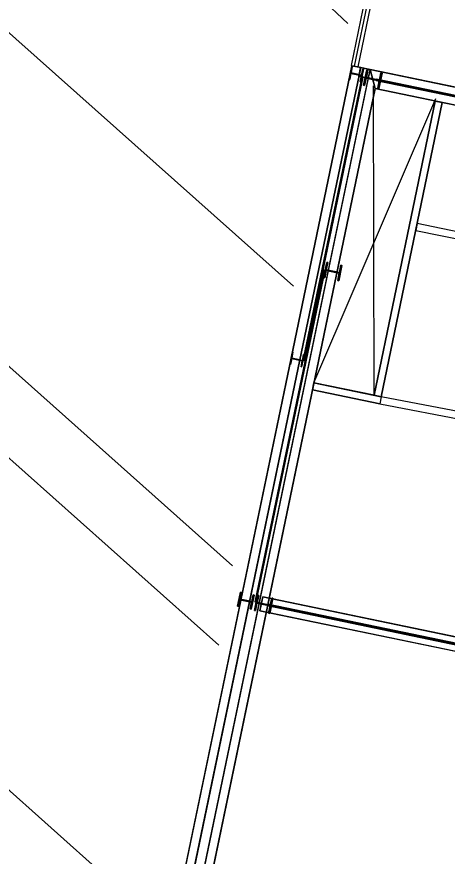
# Model space of a CAD drawing. Extents: x 81065 to 81486, y 452384 to 452681.
# Drawn here: x 81105.45 to 81111.52, y 452550.49 to 452562.34 of the extents above; entities that cross this region are included whole.
import ezdxf

# ---------------------------------------------------------------- set-up
doc = ezdxf.new("R2010")
doc.units = 0
doc.layers.add('B-BH-VH-KANTOPSLUITING-GV', color=7, linetype='Continuous')

msp = doc.modelspace()

# ---------------------------------------------------------------- linework, layer by layer
at = {"layer": 'B-BH-VH-KANTOPSLUITING-GV'}
for p, q in [((81110.12, 452562.249), (81102.152, 452569.768)), ((81111.106, 452566.19), (81110.165, 452561.656)), ((81110.214, 452561.646), (81111.155, 452566.18)), ((81110.263, 452561.636), (81111.204, 452566.17)), ((81109.35, 452558.541), (81101.31, 452565.71)), ((81108.493, 452554.592), (81100.453, 452561.76)), ((81110.177, 452561.653), (81109.32, 452557.525)), ((81109.442, 452557.499), (81110.3, 452561.628)), ((81110.173, 452561.639), (81110.136, 452561.463)), ((81110.146, 452561.461), (81110.163, 452561.546)), ((81110.163, 452561.546), (81110.312, 452561.515)), ((81110.165, 452561.656), (81110.263, 452561.636)), ((81110.165, 452561.552), (81110.182, 452561.637)), ((81110.313, 452561.521), (81110.165, 452561.552)), ((81110.182, 452561.637), (81110.173, 452561.639)), ((81110.3, 452561.628), (81110.177, 452561.653)), ((81110.297, 452561.628), (81110.272, 452561.505)), ((81110.432, 452561.6), (81110.297, 452561.628)), ((81110.304, 452561.428), (81110.34, 452561.604)), ((81110.331, 452561.606), (81110.313, 452561.521)), ((81110.34, 452561.604), (81110.331, 452561.606)), ((81110.385, 452561.594), (81110.341, 452561.379)), ((81110.38, 452561.488), (81110.401, 452561.591)), ((81110.401, 452561.591), (81110.385, 452561.594)), ((81115.654, 452560.515), (81110.432, 452561.6)), ((81110.556, 452561.334), (81110.601, 452561.549)), ((81110.585, 452561.553), (81110.564, 452561.45)), ((81110.601, 452561.549), (81110.585, 452561.553)), ((81110.406, 452561.477), (81106.51, 452542.715)), ((81110.317, 452561.497), (81109.486, 452557.493)), ((81109.496, 452557.491), (81110.327, 452561.495)), ((81110.327, 452561.495), (81109.496, 452557.491)), ((81109.506, 452557.489), (81110.337, 452561.493)), ((81110.136, 452561.463), (81110.146, 452561.461)), ((81110.272, 452561.505), (81110.406, 452561.477)), ((81110.312, 452561.515), (81110.294, 452561.43)), ((81110.294, 452561.43), (81110.304, 452561.428)), ((81110.327, 452561.495), (81110.317, 452561.497)), ((81110.337, 452561.493), (81110.327, 452561.495)), ((81110.356, 452561.376), (81110.378, 452561.479)), ((81110.378, 452561.479), (81110.562, 452561.44)), ((81110.564, 452561.45), (81110.38, 452561.488)), ((81110.523, 452561.453), (81110.52, 452561.444)), ((81110.52, 452561.444), (81115.417, 452560.427)), ((81110.525, 452561.463), (81110.523, 452561.453)), ((81115.419, 452560.436), (81110.523, 452561.453)), ((81110.523, 452561.453), (81115.419, 452560.436)), ((81115.421, 452560.446), (81110.525, 452561.463)), ((81110.562, 452561.44), (81110.54, 452561.337)), ((81106.632, 452542.69), (81110.503, 452561.33)), ((81110.341, 452561.379), (81110.356, 452561.376)), ((81110.49, 452556.999), (81110.479, 452561.372)), ((81110.503, 452561.33), (81115.603, 452560.271)), ((81110.54, 452561.337), (81110.556, 452561.334)), ((81109.641, 452557.175), (81111.36, 452561.189)), ((81111.353, 452561.153), (81110.49, 452556.999)), ((81110.588, 452556.978), (81111.451, 452561.133)), ((81111.451, 452561.133), (81111.353, 452561.153)), ((81108.297, 452553.472), (81100.257, 452560.64)), ((81111.096, 452559.426), (81111.076, 452559.328)), ((81115.45, 452558.522), (81111.096, 452559.426)), ((81111.076, 452559.328), (81115.429, 452558.424)), ((81109.821, 452558.877), (81109.776, 452558.662)), ((81109.815, 452558.771), (81109.837, 452558.874)), ((81109.837, 452558.874), (81109.821, 452558.877)), ((81109.992, 452558.617), (81110.036, 452558.833)), ((81110.021, 452558.836), (81109.999, 452558.733)), ((81110.036, 452558.833), (81110.021, 452558.836)), ((81109.778, 452558.765), (81108.805, 452554.081)), ((81109.788, 452558.763), (81108.815, 452554.079)), ((81108.815, 452554.079), (81109.788, 452558.763)), ((81108.825, 452554.077), (81109.797, 452558.761)), ((81109.788, 452558.763), (81109.778, 452558.765)), ((81109.797, 452558.761), (81109.788, 452558.763)), ((81109.792, 452558.659), (81109.813, 452558.762)), ((81109.813, 452558.762), (81109.997, 452558.724)), ((81109.999, 452558.733), (81109.815, 452558.771)), ((81109.997, 452558.724), (81109.976, 452558.621)), ((81109.776, 452558.662), (81109.792, 452558.659)), ((81109.976, 452558.621), (81109.992, 452558.617)), ((81109.32, 452557.525), (81105.654, 452539.872)), ((81109.336, 452557.61), (81109.3, 452557.434)), ((81109.309, 452557.432), (81109.327, 452557.517)), ((81109.327, 452557.517), (81109.475, 452557.486)), ((81109.328, 452557.523), (81109.345, 452557.608)), ((81109.477, 452557.492), (81109.328, 452557.523)), ((81109.345, 452557.608), (81109.336, 452557.61)), ((81109.467, 452557.399), (81109.504, 452557.575)), ((81109.494, 452557.577), (81109.477, 452557.492)), ((81109.504, 452557.575), (81109.494, 452557.577)), ((81105.776, 452539.846), (81109.442, 452557.499)), ((81109.3, 452557.434), (81109.309, 452557.432)), ((81109.475, 452557.486), (81109.458, 452557.401)), ((81109.458, 452557.401), (81109.467, 452557.399)), ((81109.486, 452557.493), (81109.496, 452557.491)), ((81109.496, 452557.491), (81109.506, 452557.489)), ((81109.641, 452557.175), (81109.62, 452557.077)), ((81110.49, 452556.999), (81109.641, 452557.175)), ((81109.62, 452557.077), (81110.568, 452556.88)), ((81114.954, 452556.136), (81110.588, 452556.978)), ((81110.568, 452556.88), (81114.935, 452556.038)), ((81107.475, 452549.515), (81099.435, 452556.683)), ((81108.602, 452554.218), (81108.561, 452554.022)), ((81108.598, 452554.121), (81108.618, 452554.215)), ((81108.618, 452554.215), (81108.602, 452554.218)), ((81108.577, 452554.019), (81108.596, 452554.112)), ((81108.596, 452554.112), (81108.761, 452554.078)), ((81108.763, 452554.087), (81108.598, 452554.121)), ((81108.761, 452554.078), (81108.742, 452553.985)), ((81108.757, 452553.981), (81108.798, 452554.177)), ((81108.782, 452554.181), (81108.763, 452554.087)), ((81108.798, 452554.177), (81108.782, 452554.181)), ((81108.845, 452554.178), (81108.8, 452553.962)), ((81108.805, 452554.081), (81108.815, 452554.079)), ((81108.815, 452554.079), (81108.825, 452554.077)), ((81108.839, 452554.071), (81108.861, 452554.174)), ((81108.861, 452554.174), (81108.845, 452554.178)), ((81108.918, 452554.152), (81108.878, 452553.956)), ((81115.32, 452552.823), (81108.918, 452554.152)), ((81109.016, 452553.918), (81109.06, 452554.133)), ((81109.045, 452554.136), (81109.023, 452554.033)), ((81109.06, 452554.133), (81109.045, 452554.136)), ((81108.561, 452554.022), (81108.577, 452554.019)), ((81108.742, 452553.985), (81108.757, 452553.981)), ((81108.8, 452553.962), (81108.816, 452553.959)), ((81108.816, 452553.959), (81108.837, 452554.062)), ((81108.837, 452554.062), (81109.021, 452554.024)), ((81109.023, 452554.033), (81108.839, 452554.071)), ((81108.878, 452553.956), (81112.612, 452553.181)), ((81108.983, 452554.039), (81108.981, 452554.029)), ((81108.981, 452554.029), (81113.877, 452553.012)), ((81108.985, 452554.049), (81108.983, 452554.039)), ((81113.879, 452553.022), (81108.983, 452554.039)), ((81108.983, 452554.039), (81113.879, 452553.022)), ((81113.881, 452553.032), (81108.985, 452554.049)), ((81109.021, 452554.024), (81109, 452553.921)), ((81109, 452553.921), (81109.016, 452553.918))]:
    msp.add_line(p, q, dxfattribs=at)
for points in [[(81106.51, 452542.715), (81110.432, 452561.6), (81110.503, 452561.33), (81106.632, 452542.69), (81106.51, 452542.715)], [(81109.32, 452557.525), (81110.177, 452561.653), (81110.3, 452561.628), (81109.442, 452557.499), (81109.32, 452557.525)], [(81110.136, 452561.463), (81110.173, 452561.639), (81110.182, 452561.637), (81110.165, 452561.552), (81110.313, 452561.521), (81110.331, 452561.606), (81110.34, 452561.604), (81110.304, 452561.428), (81110.294, 452561.43), (81110.312, 452561.515), (81110.163, 452561.546), (81110.146, 452561.461), (81110.136, 452561.463)], [(81110.272, 452561.505), (81110.297, 452561.628), (81110.432, 452561.6), (81110.406, 452561.477), (81110.272, 452561.505)], [(81110.341, 452561.379), (81110.385, 452561.594), (81110.401, 452561.591), (81110.38, 452561.488), (81110.564, 452561.45), (81110.585, 452561.553), (81110.601, 452561.549), (81110.556, 452561.334), (81110.54, 452561.337), (81110.562, 452561.44), (81110.378, 452561.479), (81110.356, 452561.376), (81110.341, 452561.379)], [(81110.503, 452561.33), (81110.432, 452561.6), (81115.654, 452560.515), (81115.603, 452560.271), (81110.503, 452561.33)], [(81110.49, 452556.999), (81111.353, 452561.153), (81111.451, 452561.133), (81110.588, 452556.978), (81110.49, 452556.999)], [(81109.776, 452558.662), (81109.821, 452558.877), (81109.837, 452558.874), (81109.815, 452558.771), (81109.999, 452558.733), (81110.021, 452558.836), (81110.036, 452558.833), (81109.992, 452558.617), (81109.976, 452558.621), (81109.997, 452558.724), (81109.813, 452558.762), (81109.792, 452558.659), (81109.776, 452558.662)], [(81105.654, 452539.872), (81109.32, 452557.525), (81109.442, 452557.499), (81105.776, 452539.846), (81105.654, 452539.872)], [(81109.3, 452557.434), (81109.336, 452557.61), (81109.345, 452557.608), (81109.328, 452557.523), (81109.477, 452557.492), (81109.494, 452557.577), (81109.504, 452557.575), (81109.467, 452557.399), (81109.458, 452557.401), (81109.475, 452557.486), (81109.327, 452557.517), (81109.309, 452557.432), (81109.3, 452557.434)], [(81109.62, 452557.077), (81109.641, 452557.175), (81110.588, 452556.978), (81110.568, 452556.88), (81109.62, 452557.077)], [(81108.561, 452554.022), (81108.602, 452554.218), (81108.618, 452554.215), (81108.598, 452554.121), (81108.763, 452554.087), (81108.782, 452554.181), (81108.798, 452554.177), (81108.757, 452553.981), (81108.742, 452553.985), (81108.761, 452554.078), (81108.596, 452554.112), (81108.577, 452554.019), (81108.561, 452554.022)], [(81108.8, 452553.962), (81108.845, 452554.178), (81108.861, 452554.174), (81108.839, 452554.071), (81109.023, 452554.033), (81109.045, 452554.136), (81109.06, 452554.133), (81109.016, 452553.918), (81109, 452553.921), (81109.021, 452554.024), (81108.837, 452554.062), (81108.816, 452553.959), (81108.8, 452553.962)], [(81108.878, 452553.956), (81108.918, 452554.152), (81115.32, 452552.823), (81115.279, 452552.627), (81108.878, 452553.956)]]:
    msp.add_lwpolyline(points, dxfattribs=at)

doc.saveas('drawing.dxf')
